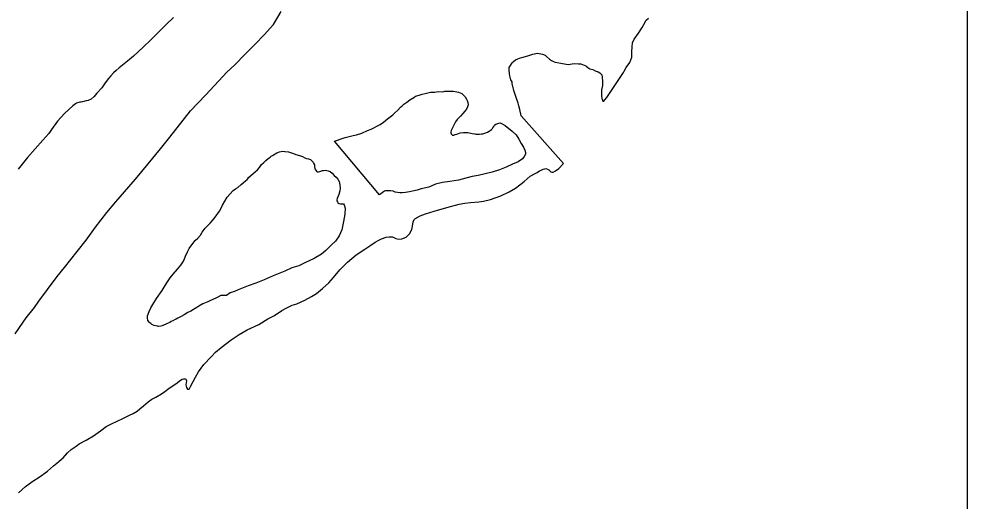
# Model space of a CAD drawing. Extents: x -117616 to 64730, y 54117 to 789866.
# Drawn here: x 62196.9 to 62286, y 55750.8 to 55796.1 of the extents above; entities that cross this region are included whole.
import ezdxf

# ---------------------------------------------------------------- set-up
doc = ezdxf.new("R2010")
doc.units = 0
for name, color, linetype in [('3', 7, 'Continuous'), ('9', 7, 'Continuous'), ('R_No Plot', 7, 'Continuous')]:
    doc.layers.add(name, color=color, linetype=linetype)

msp = doc.modelspace()

# ---------------------------------------------------------------- linework, layer by layer
at = {"layer": '3'}
for points in [[(62220.772, 55795.573), (62221.49, 55796.792)], [(62196.514, 55766.515), (62196.914, 55767.085), (62197.547, 55768.002), (62198.31, 55768.97), (62198.74, 55769.561), (62199.53, 55770.681), (62200.459, 55771.874), (62201.153, 55772.741), (62202.327, 55774.23), (62203.188, 55775.311), (62204.046, 55776.542), (62205.112, 55777.909), (62205.954, 55778.899), (62206.768, 55779.839), (62207.806, 55781.054), (62209.011, 55782.483), (62210.147, 55783.88), (62211.047, 55784.992), (62212.993, 55787.46), (62214.398, 55788.923), (62215.634, 55790.273), (62216.41, 55791.081), (62217.158, 55791.798), (62218.101, 55792.77), (62219.054, 55793.733), (62219.908, 55794.613), (62220.772, 55795.573)]]:
    msp.add_lwpolyline(points, dxfattribs=at)
at = {"layer": '9'}
for points in [[(62211.386, 55796.238), (62210.708, 55795.563), (62209.931, 55794.825)], [(62248.49, 55791.832), (62248.84, 55791.889), (62249.12, 55791.904), (62249.441, 55791.89), (62249.651, 55791.884), (62249.661, 55791.884), (62250.155, 55791.693), (62250.227, 55791.634), (62250.247, 55791.604), (62250.511, 55791.418), (62250.793, 55791.343), (62251.025, 55791.237), (62251.307, 55791.132), (62251.469, 55791.045), (62251.643, 55790.847), (62251.688, 55790.617), (62251.705, 55790.216), (62251.692, 55789.844), (62251.61, 55789.43), (62251.607, 55789.039), (62251.62, 55788.868), (62251.655, 55788.618), (62251.676, 55788.558), (62251.708, 55788.458), (62251.75, 55788.378), (62251.82, 55788.36), (62251.938, 55788.483), (62252.104, 55788.707), (62253.672, 55791.077), (62253.691, 55791.107), (62253.701, 55791.128), (62253.73, 55791.178), (62253.944, 55791.524), (62254.285, 55791.992), (62254.456, 55792.508), (62254.477, 55793.011), (62254.488, 55793.473), (62254.541, 55793.866), (62254.684, 55794.21), (62255.085, 55794.76), (62255.445, 55795.309), (62255.6, 55795.563), (62255.822, 55795.989), (62256.039, 55796.184)], [(62209.931, 55794.825), (62209.262, 55794.149), (62208.534, 55793.452), (62207.639, 55792.611), (62207.047, 55792.138), (62206.603, 55791.768), (62206.278, 55791.501), (62205.992, 55791.244), (62205.756, 55791.029), (62205.501, 55790.763), (62205.266, 55790.487), (62204.973, 55790.1), (62204.651, 55789.632), (62204.18, 55789.12), (62203.936, 55788.794), (62203.64, 55788.558), (62203.372, 55788.432), (62203.182, 55788.388), (62202.823, 55788.321), (62202.674, 55788.278), (62202.583, 55788.277), (62202.494, 55788.255), (62202.275, 55788.17), (62202.186, 55788.118), (62201.909, 55787.942), (62201.131, 55787.224), (62200.484, 55786.479), (62199.928, 55785.695), (62199.665, 55785.318), (62199.096, 55784.705), (62198.38, 55783.877), (62197.654, 55783.09), (62196.784, 55781.989)], [(62217.565, 55766.444), (62218.298, 55766.87), (62219.389, 55767.383), (62220.251, 55767.911), (62220.885, 55768.235), (62221.558, 55768.689), (62221.984, 55768.919), (62222.54, 55769.19), (62222.988, 55769.319), (62223.743, 55769.665), (62224.367, 55770.019), (62224.812, 55770.288), (62225.394, 55770.751), (62225.975, 55771.295), (62226.416, 55771.785), (62227.023, 55772.52), (62227.751, 55773.247), (62228.559, 55773.935), (62229.36, 55774.463), (62229.825, 55774.773), (62230.34, 55775.104), (62230.676, 55775.311), (62230.944, 55775.417), (62231.382, 55775.576), (62231.652, 55775.611), (62231.972, 55775.607), (62232.275, 55775.473), (62232.557, 55775.387), (62232.837, 55775.423), (62233.254, 55775.602), (62233.569, 55775.909), (62233.792, 55776.315), (62233.846, 55776.617), (62233.898, 55777.03), (62234.004, 55777.263), (62234.063, 55777.315), (62234.559, 55777.585), (62235.066, 55777.786), (62235.882, 55778.042), (62237.067, 55778.386), (62238.223, 55778.689), (62238.762, 55778.79), (62239.302, 55778.841), (62240.071, 55778.915), (62240.521, 55778.974), (62241.169, 55779.137), (62242.144, 55779.477), (62242.938, 55779.834), (62243.532, 55780.197), (62244.332, 55780.804), (62244.923, 55781.318), (62245.319, 55781.546), (62245.567, 55781.672), (62245.795, 55781.807), (62245.954, 55781.9), (62246.122, 55781.984), (62246.282, 55782.017), (62246.392, 55782.029), (62246.533, 55781.981), (62246.674, 55781.914), (62246.777, 55781.795), (62246.858, 55781.726), (62246.959, 55781.698), (62247.069, 55781.71), (62247.297, 55781.835), (62247.603, 55782.052), (62248.055, 55782.513), (62244.065, 55787.007), (62243.924, 55787.597), (62243.848, 55787.917), (62243.772, 55788.186), (62243.592, 55788.715), (62243.455, 55789.105), (62243.36, 55789.364), (62243.305, 55789.624), (62243.227, 55790.044), (62243.204, 55790.185), (62243.08, 55790.373), (62243.003, 55790.763), (62242.969, 55790.954), (62242.942, 55791.355), (62242.948, 55791.526), (62243.045, 55791.718), (62243.201, 55791.962), (62243.348, 55792.096), (62243.536, 55792.24), (62243.764, 55792.355), (62243.903, 55792.418), (62244.112, 55792.482), (62244.69, 55792.644), (62245.158, 55792.773), (62245.607, 55792.872), (62246.059, 55792.79), (62246.321, 55792.685), (62246.444, 55792.576), (62246.739, 55792.321), (62246.921, 55792.194), (62247.164, 55792.068), (62247.295, 55792.04), (62247.938, 55791.902), (62248.49, 55791.832)], [(62226.506, 55784.604), (62227.321, 55784.89), (62227.52, 55784.964), (62228.019, 55785.094), (62228.268, 55785.149), (62228.577, 55785.215), (62229.075, 55785.356), (62229.631, 55785.607), (62229.949, 55785.744), (62230.822, 55786.162), (62231.108, 55786.399), (62231.503, 55786.697), (62231.997, 55787.089), (62232.174, 55787.263), (62232.459, 55787.509), (62232.724, 55787.816), (62232.872, 55787.939), (62233.039, 55788.083), (62233.326, 55788.279), (62233.603, 55788.485), (62233.959, 55788.723), (62234.127, 55788.827), (62234.485, 55788.944), (62234.754, 55789.019), (62235.053, 55789.095), (62235.532, 55789.215), (62235.912, 55789.222), (62236.282, 55789.269), (62236.702, 55789.257), (62236.882, 55789.301), (62237.222, 55789.317), (62237.452, 55789.312), (62237.703, 55789.306), (62238.165, 55789.205), (62238.498, 55789.081), (62238.651, 55788.933), (62238.785, 55788.765), (62238.929, 55788.556), (62238.991, 55788.427), (62239.055, 55788.247), (62239.079, 55788.027), (62239.022, 55787.845), (62238.926, 55787.632), (62238.76, 55787.418), (62238.584, 55787.204), (62238.358, 55786.958), (62238.171, 55786.784), (62238.033, 55786.641), (62237.887, 55786.427), (62237.791, 55786.245), (62237.704, 55786.062), (62237.607, 55785.879), (62237.492, 55785.606), (62237.464, 55785.485), (62237.466, 55785.385), (62237.488, 55785.305), (62237.529, 55785.255), (62237.559, 55785.226), (62237.61, 55785.186), (62237.73, 55785.189), (62237.87, 55785.232), (62238.019, 55785.275), (62238.337, 55785.391), (62238.637, 55785.417), (62238.978, 55785.423), (62239.037, 55785.435), (62239.45, 55785.342), (62239.701, 55785.287), (62239.812, 55785.259), (62240.132, 55785.275), (62240.322, 55785.288), (62240.462, 55785.311), (62240.551, 55785.333), (62240.91, 55785.46), (62241.058, 55785.553), (62241.137, 55785.605), (62241.285, 55785.718), (62241.374, 55785.801), (62241.393, 55785.851), (62241.49, 55785.994), (62241.568, 55786.116), (62241.687, 55786.198), (62241.776, 55786.25), (62241.965, 55786.304), (62242.075, 55786.326), (62242.267, 55786.249), (62242.57, 55786.074), (62243.211, 55785.564), (62243.588, 55785.21), (62243.836, 55784.813), (62244.074, 55784.385), (62244.281, 55784.048), (62244.406, 55783.769), (62244.46, 55783.549), (62244.463, 55783.388), (62244.357, 55783.175), (62244.181, 55782.941), (62243.766, 55782.662), (62243.25, 55782.441), (62242.644, 55782.158), (62242.028, 55781.906)], [(62230.736, 55779.581), (62226.506, 55784.604)], [(62218.36, 55781.124), (62218.882, 55781.566), (62219.059, 55781.74), (62219.266, 55781.914), (62219.462, 55782.139), (62219.658, 55782.404), (62219.864, 55782.619), (62220.051, 55782.803), (62220.238, 55782.937), (62220.476, 55783.103), (62220.574, 55783.205), (62220.693, 55783.278), (62220.841, 55783.361), (62220.95, 55783.423), (62221.089, 55783.516), (62221.337, 55783.611), (62221.627, 55783.667), (62221.837, 55783.641), (62222.179, 55783.597), (62222.662, 55783.436), (62222.884, 55783.349), (62223.236, 55783.256), (62223.499, 55783.16), (62223.721, 55783.034), (62223.882, 55782.987), (62224.064, 55782.94), (62224.265, 55782.883), (62224.357, 55782.805), (62224.428, 55782.746), (62224.51, 55782.627), (62224.552, 55782.537), (62224.625, 55782.388), (62224.648, 55782.238), (62224.682, 55781.997), (62224.774, 55781.889), (62224.826, 55781.799), (62224.907, 55781.741), (62225.028, 55781.733), (62225.127, 55781.765), (62225.376, 55781.85), (62225.486, 55781.862), (62225.656, 55781.875), (62225.907, 55781.83), (62226.119, 55781.754), (62226.302, 55781.606), (62226.496, 55781.389), (62226.669, 55781.222), (62226.833, 55781.054), (62226.947, 55780.825), (62227.023, 55780.515), (62227.049, 55780.204), (62227.014, 55779.933), (62226.92, 55779.609), (62226.834, 55779.377), (62226.767, 55779.225), (62226.74, 55779.094), (62226.74, 55779.053), (62226.751, 55778.993), (62226.783, 55778.914), (62226.814, 55778.854), (62226.845, 55778.794), (62226.876, 55778.775), (62226.936, 55778.756), (62227.087, 55778.719), (62227.177, 55778.73), (62227.307, 55778.733), (62227.347, 55778.724), (62227.44, 55778.615), (62227.525, 55778.305), (62227.496, 55777.752), (62227.369, 55777.067), (62227.193, 55776.28), (62226.964, 55775.703), (62226.622, 55775.224), (62226.249, 55774.856), (62225.697, 55774.343), (62225.293, 55774.004), (62224.6, 55773.579), (62223.717, 55773.17), (62223.161, 55772.888), (62222.504, 55772.715), (62221.839, 55772.401), (62220.766, 55771.939), (62219.901, 55771.591), (62219.116, 55771.275), (62218.41, 55771.01)], [(62218.41, 55771.01), (62217.446, 55770.63), (62217.118, 55770.473), (62216.7, 55770.365), (62216.364, 55770.117), (62215.843, 55770.097), (62215.546, 55769.941), (62215.377, 55769.868), (62214.871, 55769.637), (62214.623, 55769.522), (62214.156, 55769.312), (62213.779, 55769.104), (62213.571, 55768.979), (62213.275, 55768.773), (62212.997, 55768.627), (62212.729, 55768.491), (62212.373, 55768.284), (62212.115, 55768.138), (62211.788, 55767.961), (62211.649, 55767.888), (62211.55, 55767.836), (62211.322, 55767.721), (62211.173, 55767.658), (62211.034, 55767.575), (62210.875, 55767.502), (62210.677, 55767.398), (62210.618, 55767.366), (62210.459, 55767.303), (62210.309, 55767.25), (62210.19, 55767.218), (62210, 55767.194), (62209.899, 55767.212), (62209.839, 55767.231), (62209.678, 55767.248), (62209.568, 55767.276), (62209.396, 55767.353), (62209.345, 55767.392), (62209.244, 55767.461), (62209.111, 55767.579), (62209.06, 55767.638), (62208.977, 55767.797), (62208.944, 55767.967), (62208.95, 55768.198), (62209.082, 55768.593), (62209.266, 55768.958), (62209.44, 55769.252), (62209.8, 55769.822), (62210.307, 55770.565), (62210.608, 55771.042), (62210.822, 55771.388), (62211.065, 55771.774), (62211.339, 55772.111), (62211.761, 55772.581), (62212.065, 55772.948), (62212.308, 55773.325), (62212.509, 55773.811), (62212.702, 55774.216), (62212.866, 55774.531), (62213.11, 55774.877), (62213.433, 55775.285), (62213.669, 55775.5), (62213.924, 55775.786), (62214.079, 55776.05), (62214.352, 55776.427), (62214.824, 55776.898), (62215.06, 55777.144), (62215.314, 55777.47), (62215.694, 55778.03), (62215.859, 55778.304), (62215.994, 55778.598), (62216.207, 55778.964), (62216.441, 55779.34), (62216.666, 55779.625), (62216.98, 55779.963), (62217.197, 55780.137), (62217.435, 55780.262), (62217.75, 55780.55), (62217.927, 55780.694), (62218.154, 55780.879), (62218.292, 55781.022), (62218.498, 55781.217), (62218.36, 55781.124)], [(62242.028, 55781.906), (62241.331, 55781.702), (62240.663, 55781.538), (62240.035, 55781.386), (62239.466, 55781.284), (62238.858, 55781.142), (62238.16, 55780.958), (62237.352, 55780.832), (62236.673, 55780.719), (62236.025, 55780.556), (62235.369, 55780.302), (62234.651, 55780.128), (62234.283, 55780.011), (62233.844, 55779.902), (62233.565, 55779.836), (62233.176, 55779.779), (62232.866, 55779.763), (62232.655, 55779.759), (62232.424, 55779.784), (62232.233, 55779.831), (62232.042, 55779.898), (62231.781, 55779.933), (62231.66, 55779.941), (62231.57, 55779.949), (62231.37, 55779.945), (62231.31, 55779.934), (62231.221, 55779.902), (62231.121, 55779.86), (62230.736, 55779.581)], [(62196.806, 55751.555), (62197.475, 55752.15), (62198.167, 55752.655), (62198.761, 55753.028), (62199.541, 55753.606), (62200.102, 55754.099), (62200.408, 55754.345), (62200.645, 55754.541), (62201, 55754.839), (62201.431, 55755.319), (62201.756, 55755.617), (62202.231, 55755.947), (62202.517, 55756.153), (62203.161, 55756.517), (62203.874, 55756.922), (62204.537, 55757.387), (62205.06, 55757.799), (62205.556, 55758.049), (62206.628, 55758.552), (62207.233, 55758.845), (62207.58, 55759.022), (62207.957, 55759.24), (62208.213, 55759.446), (62208.233, 55759.466), (62208.558, 55759.734), (62208.992, 55760.103), (62209.357, 55760.362), (62209.714, 55760.559), (62210.27, 55760.851), (62210.576, 55761.068), (62210.98, 55761.397), (62211.505, 55761.738), (62211.742, 55761.883), (62211.909, 55762.057), (62212.047, 55762.16), (62212.196, 55762.224), (62212.336, 55762.276), (62212.466, 55762.269), (62212.527, 55762.24), (62212.578, 55762.171), (62212.59, 55762.08), (62212.583, 55761.91), (62212.547, 55761.698), (62212.592, 55761.448), (62212.684, 55761.309), (62212.845, 55761.302), (62212.951, 55761.485), (62213.242, 55762.022), (62213.444, 55762.438), (62213.736, 55762.916), (62214.223, 55763.608), (62214.91, 55764.344), (62215.333, 55764.774), (62215.855, 55765.206), (62216.813, 55765.947), (62217.565, 55766.444)]]:
    msp.add_lwpolyline(points, dxfattribs=at)
at = {"layer": 'R_No Plot'}
msp.add_lwpolyline([(61556.574, 56155.54), (62285.971, 56155.54), (62285.971, 55371.053), (61556.574, 55371.053)], close=True, dxfattribs=at)

doc.saveas('drawing.dxf')
